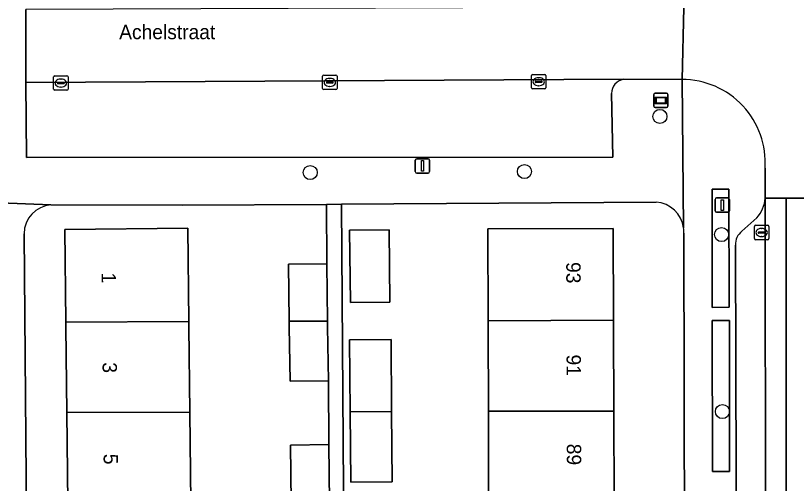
# Model space of a CAD drawing. Extents: x 160732 to 162107, y 387428 to 388479.
# Drawn here: x 161248.1 to 161302.4, y 388239.1 to 388271.6 of the extents above; entities that cross this region are included whole.
import ezdxf

# ---------------------------------------------------------------- set-up
doc = ezdxf.new("R2010")
doc.units = 0
for name, color, linetype in [('IMGEO_Boom', 7, 'Continuous'), ('IMGEO_Erf', 7, 'Continuous'), ('IMGEO_Groenvoorziening', 7, 'Continuous'), ('IMGEO_Haag', 7, 'Continuous'), ('IMGEO_Informatiebord', 7, 'Continuous'), ('IMGEO_Kolk', 7, 'Continuous'), ('IMGEO_Lichtmast', 7, 'Continuous'), ('IMGEO_Muur', 7, 'Continuous'), ('IMGEO_Openbare_ruimte_label', 7, 'Continuous'), ('IMGEO_Pand', 7, 'Continuous'), ('IMGEO_Pand_nummerreeks', 7, 'Continuous'), ('IMGEO_Parkeervlak_open', 7, 'Continuous'), ('IMGEO_Rijbaan_lokaal_gesloten', 7, 'Continuous'), ('IMGEO_Rijbaan_lokaal_open', 7, 'Continuous'), ('IMGEO_Voetpad_open', 7, 'Continuous')]:
    doc.layers.add(name, color=color, linetype=linetype)

msp = doc.modelspace()

# ---------------------------------------------------------------- linework, layer by layer
at = {"layer": 'IMGEO_Boom'}
for centre in [(161292.915, 388264.627), (161268.574, 388260.723), (161283.483, 388260.792), (161297.209, 388256.413), (161297.261, 388244.099)]:
    msp.add_circle(centre, 0.489, dxfattribs=at)
at = {"layer": 'IMGEO_Erf'}
for points in [[(161292.647, 388258.673), (161270.747, 388258.514), (161271.081, 388212.385), (161271.491, 388212.388), (161271.437, 388218.967), (161271.405, 388222.855), (161274.289, 388222.879), (161274.321, 388218.976), (161274.385, 388212.412), (161275.44, 388212.435), (161281.071, 388212.579), (161281.051, 388218.995), (161281.031, 388225.285)], [(161269.839, 388246.239), (161267.171, 388246.204), (161267.121, 388250), (161267.116, 388250.378), (161267.063, 388254.348), (161269.731, 388254.384), (161269.715, 388258.507), (161259.658, 388258.461), (161250.531, 388258.473)], [(161248.664, 388256.463), (161248.844, 388233.81), (161248.866, 388231.105), (161249.7, 388231.098), (161249.787, 388226.001), (161249.926, 388226.001), (161256.148, 388226.021), (161262.606, 388225.99), (161262.614, 388227.604), (161270.058, 388227.703), (161269.979, 388233.658), (161267.311, 388233.623), (161267.261, 388237.419), (161267.256, 388237.795), (161267.203, 388241.767), (161269.871, 388241.803), (161269.839, 388246.239)], [(161281.031, 388225.285), (161281.011, 388231.595), (161280.991, 388237.835), (161280.972, 388244.117), (161280.953, 388250), (161280.952, 388250.422), (161280.932, 388256.814), (161289.666, 388256.842), (161289.686, 388250.45), (161289.687, 388250), (161289.705, 388244.14), (161289.725, 388237.86), (161289.745, 388231.62), (161289.765, 388225.31), (161289.785, 388219.02), (161289.805, 388212.607), (161294.668, 388212.623), (161294.581, 388256.5)]]:
    msp.add_lwpolyline(points, dxfattribs=at)
for points in [[(161260.2, 388244.062), (161260.27, 388237.775), (161260.341, 388231.406), (161251.78, 388231.311), (161251.708, 388237.75), (161251.637, 388244.039), (161251.571, 388250), (161251.567, 388250.329), (161251.496, 388256.761), (161260.057, 388256.856), (161260.13, 388250.356), (161260.134, 388250)], [(161274.125, 388251.72), (161271.367, 388251.686), (161271.305, 388256.717), (161274.064, 388256.75)], [(161271.398, 388239.183), (161271.358, 388244.092), (161271.317, 388249.081), (161274.201, 388249.105), (161274.242, 388244.099), (161274.282, 388239.206)]]:
    msp.add_lwpolyline(points, close=True, dxfattribs=at)
for centre, radius, start, end in [((161292.482, 388256.579), 2.101, 7.9941, 85.4885), ((161250.673, 388256.469), 2.009, 94.0655, 180.1592), ((161292.552, 388256.582), 2.03, 357.6825, 8.1809)]:
    msp.add_arc(centre, radius, start, end, dxfattribs=at)
at = {"layer": 'IMGEO_Groenvoorziening'}
for points in [[(161297.724, 388251.351), (161297.72, 388259.58), (161296.545, 388259.579), (161296.549, 388251.35)], [(161297.759, 388239.934), (161297.752, 388250.425), (161296.557, 388250.424), (161296.564, 388239.933)]]:
    msp.add_lwpolyline(points, close=True, dxfattribs=at)
at = {"layer": 'IMGEO_Haag'}
for points in [[(161297.724, 388251.351), (161297.72, 388259.58), (161296.545, 388259.579), (161296.549, 388251.35)], [(161297.759, 388239.934), (161297.752, 388250.425), (161296.557, 388250.424), (161296.564, 388239.933)]]:
    msp.add_lwpolyline(points, close=True, dxfattribs=at)
at = {"layer": 'IMGEO_Informatiebord'}
for p, q in [((161292.586, 388266.244), (161293.376, 388266.244)), ((161293.376, 388266.244), (161292.586, 388266.244)), ((161292.486, 388265.344), (161292.486, 388266.144)), ((161292.486, 388266.144), (161292.486, 388265.344)), ((161293.476, 388266.144), (161293.476, 388265.344)), ((161293.476, 388265.344), (161293.476, 388266.144)), ((161293.376, 388265.244), (161292.586, 388265.244)), ((161292.586, 388265.244), (161293.376, 388265.244))]:
    msp.add_line(p, q, dxfattribs=at)
for points in [[(161292.587, 388265.976), (161293.375, 388265.976), (161293.375, 388265.512), (161292.587, 388265.512), (161292.587, 388265.976)], [(161292.652, 388265.911), (161292.652, 388265.577), (161293.31, 388265.577), (161293.31, 388265.911), (161292.652, 388265.911)]]:
    msp.add_lwpolyline(points, dxfattribs=at)
for centre, start, end in [((161292.586, 388266.144), 90, 180), ((161292.586, 388266.144), 90, 180), ((161293.376, 388266.144), 0, 90), ((161293.376, 388266.144), 360, 90), ((161292.586, 388265.344), 180, 270), ((161292.586, 388265.344), 180, 270), ((161293.376, 388265.344), 270, 0), ((161293.376, 388265.344), 270, 0)]:
    msp.add_arc(centre, 0.1, start, end, dxfattribs=at)
at = {"layer": 'IMGEO_Kolk'}
for p, q in [((161250.719, 388266.519), (161250.719, 388267.371)), ((161250.794, 388267.445), (161251.646, 388267.445)), ((161251.72, 388267.371), (161251.72, 388266.519)), ((161269.438, 388266.566), (161269.438, 388267.418)), ((161269.513, 388267.492), (161270.365, 388267.492)), ((161269.926, 388267.272), (161269.951, 388267.272)), ((161270.439, 388267.418), (161270.439, 388266.566)), ((161283.976, 388266.612), (161283.976, 388267.464)), ((161284.051, 388267.538), (161284.903, 388267.538)), ((161284.464, 388267.318), (161284.489, 388267.318)), ((161284.977, 388267.464), (161284.977, 388266.612)), ((161250.978, 388266.939), (161250.978, 388266.951)), ((161251.416, 388266.902), (161251.018, 388266.902)), ((161251.021, 388266.988), (161251.419, 388266.988)), ((161251.207, 388267.225), (161251.232, 388267.225)), ((161251.462, 388266.951), (161251.462, 388266.939)), ((161269.697, 388266.986), (161269.697, 388266.998)), ((161270.135, 388266.949), (161269.737, 388266.949)), ((161269.74, 388267.035), (161270.138, 388267.035)), ((161270.181, 388266.998), (161270.181, 388266.986)), ((161284.235, 388267.032), (161284.235, 388267.044)), ((161284.673, 388266.995), (161284.275, 388266.995)), ((161284.278, 388267.081), (161284.676, 388267.081)), ((161284.487, 388266.758), (161284.462, 388266.758)), ((161284.719, 388267.044), (161284.719, 388267.032)), ((161251.646, 388266.445), (161250.794, 388266.445)), ((161251.23, 388266.665), (161251.205, 388266.665)), ((161270.365, 388266.492), (161269.513, 388266.492)), ((161269.949, 388266.712), (161269.924, 388266.712)), ((161284.903, 388266.538), (161284.051, 388266.538)), ((161299.491, 388256.129), (161299.491, 388256.981)), ((161299.566, 388257.055), (161300.418, 388257.055)), ((161300.492, 388256.981), (161300.492, 388256.129)), ((161299.75, 388256.549), (161299.75, 388256.561)), ((161300.188, 388256.512), (161299.79, 388256.512)), ((161299.793, 388256.598), (161300.191, 388256.598)), ((161299.979, 388256.835), (161300.004, 388256.835)), ((161300.234, 388256.561), (161300.234, 388256.549)), ((161300.418, 388256.055), (161299.566, 388256.055)), ((161300.002, 388256.275), (161299.977, 388256.275))]:
    msp.add_line(p, q, dxfattribs=at)
for points in [[(161250.719, 388266.519), (161250.719, 388267.371)], [(161250.794, 388267.445), (161251.646, 388267.445)], [(161251.72, 388267.371), (161251.72, 388266.519)], [(161269.438, 388266.566), (161269.438, 388267.418)], [(161269.513, 388267.492), (161270.365, 388267.492)], [(161270.439, 388267.418), (161270.439, 388266.566)], [(161283.976, 388266.612), (161283.976, 388267.464)], [(161284.051, 388267.538), (161284.903, 388267.538)], [(161284.977, 388267.464), (161284.977, 388266.612)], [(161251.646, 388266.445), (161250.794, 388266.445)], [(161270.365, 388266.492), (161269.513, 388266.492)], [(161284.903, 388266.538), (161284.051, 388266.538)], [(161299.491, 388256.129), (161299.491, 388256.981)], [(161299.566, 388257.055), (161300.418, 388257.055)], [(161300.492, 388256.981), (161300.492, 388256.129)], [(161300.418, 388256.055), (161299.566, 388256.055)]]:
    msp.add_lwpolyline(points, dxfattribs=at)
for centre, radius, start, end in [((161250.796, 388267.369), 0.0765, 91.552, 178.448), ((161250.796, 388267.369), 0.0765, 91.552, 178.448), ((161251.644, 388267.369), 0.0765, 1.552, 88.448), ((161251.644, 388267.369), 0.0765, 1.552, 88.448), ((161269.515, 388267.416), 0.0765, 91.552, 178.448), ((161269.515, 388267.416), 0.0765, 91.552, 178.448), ((161270.363, 388267.416), 0.0765, 1.552, 88.448), ((161270.363, 388267.416), 0.0765, 1.552, 88.448), ((161284.053, 388267.462), 0.0765, 91.552, 178.448), ((161284.053, 388267.462), 0.0765, 91.552, 178.448), ((161284.901, 388267.462), 0.0765, 1.552, 88.448), ((161284.901, 388267.462), 0.0765, 1.552, 88.448), ((161251.018, 388266.948), 0.0403, 85.8775, 175.7526), ((161251.015, 388266.938), 0.0366, 178.938, 274.7102), ((161251.419, 388266.945), 0.043, 264.8664, 352.4533), ((161251.423, 388266.95), 0.0386, 1.7309, 96.639), ((161269.737, 388266.995), 0.0403, 85.8775, 175.7526), ((161269.734, 388266.985), 0.0366, 178.938, 274.7102), ((161270.138, 388266.992), 0.043, 264.8664, 352.4533), ((161270.142, 388266.997), 0.0386, 1.7309, 96.639), ((161284.275, 388267.041), 0.0403, 85.8775, 175.7526), ((161284.272, 388267.031), 0.0366, 178.938, 274.7102), ((161284.676, 388267.038), 0.043, 264.8664, 352.4533), ((161284.68, 388267.043), 0.0386, 1.7309, 96.639), ((161250.796, 388266.521), 0.0765, 181.552, 268.448), ((161250.796, 388266.521), 0.0765, 181.552, 268.448), ((161251.644, 388266.521), 0.0765, 271.552, 358.448), ((161251.644, 388266.521), 0.0765, 271.552, 358.448), ((161269.515, 388266.568), 0.0765, 181.552, 268.448), ((161269.515, 388266.568), 0.0765, 181.552, 268.448), ((161270.363, 388266.568), 0.0765, 271.552, 358.448), ((161270.363, 388266.568), 0.0765, 271.552, 358.448), ((161284.053, 388266.614), 0.0765, 181.552, 268.448), ((161284.053, 388266.614), 0.0765, 181.552, 268.448), ((161284.901, 388266.614), 0.0765, 271.552, 358.448), ((161284.901, 388266.614), 0.0765, 271.552, 358.448), ((161299.568, 388256.979), 0.0765, 91.552, 178.448), ((161299.568, 388256.979), 0.0765, 91.552, 178.448), ((161300.416, 388256.979), 0.0765, 1.552, 88.448), ((161300.416, 388256.979), 0.0765, 1.552, 88.448), ((161299.79, 388256.558), 0.0403, 85.8775, 175.7526), ((161299.787, 388256.548), 0.0366, 178.938, 274.7102), ((161300.191, 388256.555), 0.043, 264.8664, 352.4533), ((161300.195, 388256.56), 0.0386, 1.7309, 96.639), ((161299.568, 388256.131), 0.0765, 181.552, 268.448), ((161299.568, 388256.131), 0.0765, 181.552, 268.448), ((161300.416, 388256.131), 0.0765, 271.552, 358.448), ((161300.416, 388256.131), 0.0765, 271.552, 358.448)]:
    msp.add_arc(centre, radius, start, end, dxfattribs=at)
for centre, major_axis, ratio, start_param, end_param in [((161269.925, 388266.992), (-0.387, 0.002), 0.722429, 4.712389, 7.853982), ((161269.95, 388266.992), (-0.39, 0.002), 0.717154, 1.570796, 4.712389), ((161284.463, 388267.038), (-0.387, 0.002), 0.722429, 4.712389, 7.853982), ((161284.488, 388267.038), (-0.39, 0.002), 0.717154, 1.570796, 4.712389), ((161251.206, 388266.945), (-0.387, 0.002), 0.722429, 4.712389, 7.853982), ((161251.231, 388266.945), (-0.39, 0.002), 0.717154, 1.570796, 4.712389), ((161299.978, 388256.555), (-0.387, 0.002), 0.722429, 4.712389, 7.853982), ((161300.003, 388256.555), (-0.39, 0.002), 0.717154, 1.570796, 4.712389)]:
    msp.add_ellipse(centre, major_axis=major_axis, ratio=ratio, start_param=start_param, end_param=end_param, dxfattribs=at)
at = {"layer": 'IMGEO_Lichtmast'}
for p, q in [((161275.89, 388260.786), (161275.89, 388261.586)), ((161275.89, 388261.586), (161275.89, 388260.786)), ((161275.99, 388261.686), (161276.78, 388261.686)), ((161276.78, 388261.686), (161275.99, 388261.686)), ((161276.88, 388261.586), (161276.88, 388260.786)), ((161276.88, 388260.786), (161276.88, 388261.586)), ((161276.78, 388260.686), (161275.99, 388260.686)), ((161275.99, 388260.686), (161276.78, 388260.686)), ((161296.762, 388258.061), (161296.762, 388258.861)), ((161296.762, 388258.861), (161296.762, 388258.061)), ((161296.862, 388258.961), (161297.652, 388258.961)), ((161297.652, 388258.961), (161296.862, 388258.961)), ((161297.752, 388258.861), (161297.752, 388258.061)), ((161297.752, 388258.061), (161297.752, 388258.861)), ((161297.652, 388257.961), (161296.862, 388257.961)), ((161296.862, 388257.961), (161297.652, 388257.961))]:
    msp.add_line(p, q, dxfattribs=at)
for points in [[(161276.31, 388261.561), (161276.46, 388261.561), (161276.46, 388260.811), (161276.31, 388260.811), (161276.31, 388261.561)], [(161297.182, 388258.836), (161297.332, 388258.836), (161297.332, 388258.086), (161297.182, 388258.086), (161297.182, 388258.836)]]:
    msp.add_lwpolyline(points, dxfattribs=at)
for centre, start, end in [((161275.99, 388261.586), 90, 180), ((161275.99, 388261.586), 90, 180), ((161276.78, 388261.586), 0, 90), ((161276.78, 388261.586), 360, 90), ((161275.99, 388260.786), 180, 270), ((161275.99, 388260.786), 180, 270), ((161276.78, 388260.786), 270, 0), ((161276.78, 388260.786), 270, 0), ((161296.862, 388258.861), 90, 180), ((161296.862, 388258.861), 90, 180), ((161297.652, 388258.861), 0, 90), ((161297.652, 388258.861), 360, 90), ((161296.862, 388258.061), 180, 270), ((161296.862, 388258.061), 180, 270), ((161297.652, 388258.061), 270, 0), ((161297.652, 388258.061), 270, 0)]:
    msp.add_arc(centre, 0.1, start, end, dxfattribs=at)
at = {"layer": 'IMGEO_Muur'}
msp.add_lwpolyline([(161259.658, 388258.461), (161269.715, 388258.507)], dxfattribs=at)
at = {"layer": 'IMGEO_Pand'}
for points in [[(161251.567, 388250.329), (161260.13, 388250.356), (161260.057, 388256.856), (161251.496, 388256.761)], [(161274.125, 388251.72), (161274.064, 388256.75), (161271.305, 388256.717), (161271.367, 388251.686)], [(161289.686, 388250.45), (161289.666, 388256.842), (161280.932, 388256.814), (161280.952, 388250.422)], [(161269.784, 388250.386), (161269.731, 388254.384), (161267.063, 388254.348), (161267.116, 388250.378)], [(161280.952, 388250.422), (161280.953, 388250), (161280.972, 388244.117), (161289.705, 388244.14), (161289.687, 388250), (161289.686, 388250.45)], [(161251.567, 388250.329), (161251.571, 388250), (161251.637, 388244.039), (161260.2, 388244.062), (161260.134, 388250), (161260.13, 388250.356)], [(161267.121, 388250), (161267.171, 388246.204), (161269.839, 388246.239), (161269.789, 388250), (161269.784, 388250.386), (161267.116, 388250.378)], [(161271.358, 388244.092), (161274.242, 388244.099), (161274.201, 388249.105), (161271.317, 388249.081)], [(161260.27, 388237.775), (161260.2, 388244.062), (161251.637, 388244.039), (161251.708, 388237.75)], [(161274.242, 388244.099), (161271.358, 388244.092), (161271.398, 388239.183), (161274.282, 388239.206)], [(161289.725, 388237.86), (161289.705, 388244.14), (161280.972, 388244.117), (161280.991, 388237.835)], [(161269.871, 388241.803), (161267.203, 388241.767), (161267.256, 388237.795), (161269.924, 388237.803)]]:
    msp.add_lwpolyline(points, close=True, dxfattribs=at)
at = {"layer": 'IMGEO_Parkeervlak_open'}
for points in [[(161290.368, 388267.21), (161248.779, 388266.979), (161248.833, 388261.778), (161289.64, 388261.79), (161289.547, 388266.228)], [(161300.288, 388211.931), (161300.242, 388258.948)], [(161299.654, 388257.575), (161298.62, 388256.642)], [(161298.169, 388255.676), (161298.288, 388215.143)]]:
    msp.add_lwpolyline(points, dxfattribs=at)
for centre, radius, start, end in [((161290.568, 388266.208), 1.021, 101.3076, 178.8978), ((161297.973, 388259.107), 2.274, 317.6453, 355.9878), ((161299.286, 388255.743), 1.119, 126.5269, 183.4199)]:
    msp.add_arc(centre, radius, start, end, dxfattribs=at)
at = {"layer": 'IMGEO_Rijbaan_lokaal_gesloten'}
for points in [[(161301.703, 388258.945), (161300.242, 388258.948), (161300.288, 388211.931), (161300.268, 388211.768), (161300.297, 388205.362), (161300.224, 388205.096), (161300.369, 388158.214), (161301.782, 388158.214), (161301.782, 388213.646), (161301.703, 388232.778)], [(161305.21, 388258.937), (161301.703, 388258.945), (161301.703, 388232.778), (161305.166, 388232.723)]]:
    msp.add_lwpolyline(points, close=True, dxfattribs=at)
at = {"layer": 'IMGEO_Rijbaan_lokaal_open'}
for points in [[(161300.228, 388261.023), (161300.242, 388258.948), (161301.703, 388258.945), (161305.21, 388258.937), (161305.106, 388279.671)], [(161294.582, 388272.207), (161294.452, 388267.196)]]:
    msp.add_lwpolyline(points, dxfattribs=at)
msp.add_lwpolyline([(161294.582, 388272.207), (161291.387, 388272.22), (161248.773, 388272.059), (161248.779, 388266.979), (161290.368, 388267.21), (161294.452, 388267.196)], close=True, dxfattribs=at)
msp.add_arc((161294.465, 388261.419), 5.777, 356.0694, 90.1248, dxfattribs=at)
at = {"layer": 'IMGEO_Voetpad_open'}
for points in [[(161217.022, 388286.389), (161216.626, 388286.386), (161216.727, 388258.628), (161221.61, 388258.665), (161221.824, 388258.642), (161231.661, 388258.669), (161231.932, 388258.67), (161234.923, 388258.678), (161236.669, 388258.686), (161243.841, 388258.72), (161244.029, 388258.736), (161250.531, 388258.473), (161259.658, 388258.461), (161269.715, 388258.507), (161270.747, 388258.514), (161292.647, 388258.673)], [(161289.547, 388266.228), (161289.64, 388261.79), (161248.833, 388261.778), (161248.779, 388266.979), (161248.773, 388272.059)], [(161294.562, 388256.871), (161294.452, 388267.196), (161290.368, 388267.21)], [(161294.452, 388267.196), (161294.562, 388256.871)], [(161300.242, 388258.948), (161300.228, 388261.023)], [(161250.531, 388258.473), (161244.029, 388258.736), (161243.841, 388258.72)], [(161271.081, 388212.385), (161270.747, 388258.514), (161269.715, 388258.507), (161269.731, 388254.384), (161269.784, 388250.386), (161269.789, 388250), (161269.839, 388246.239), (161269.871, 388241.803), (161269.924, 388237.803)], [(161298.62, 388256.642), (161299.654, 388257.575)], [(161170.91, 388236.732), (161168.029, 388233.843), (161243.914, 388233.947), (161248.844, 388233.81), (161248.664, 388256.463)], [(161294.581, 388256.5), (161294.668, 388212.623), (161294.668, 388212.594), (161294.672, 388211.008), (161294.572, 388206.306), (161294.685, 388204.624), (161294.766, 388161.993), (161294.781, 388152.269)], [(161298.288, 388215.143), (161298.169, 388255.676)]]:
    msp.add_lwpolyline(points, dxfattribs=at)
for points in [[(161296.549, 388251.35), (161296.545, 388259.579), (161297.72, 388259.58), (161297.724, 388251.351)], [(161296.564, 388239.933), (161296.557, 388250.424), (161297.752, 388250.425), (161297.759, 388239.934)]]:
    msp.add_lwpolyline(points, close=True, dxfattribs=at)
for centre, radius, start, end in [((161290.568, 388266.208), 1.021, 101.3076, 178.8978), ((161294.465, 388261.419), 5.777, 356.0694, 90.1248), ((161292.482, 388256.579), 2.101, 7.9941, 85.4885), ((161297.973, 388259.107), 2.274, 317.6453, 355.9878), ((161250.673, 388256.469), 2.009, 94.0655, 180.1592), ((161292.552, 388256.582), 2.03, 357.6825, 8.1809), ((161299.286, 388255.743), 1.119, 126.5269, 183.4199)]:
    msp.add_arc(centre, radius, start, end, dxfattribs=at)

# ---------------------------------------------------------------- texts
at = {"layer": 'IMGEO_Openbare_ruimte_label'}
msp.add_text('Achelstraat', height=1, dxfattribs=at).set_placement((161255.278, 388270))
at = {"layer": 'IMGEO_Pand_nummerreeks'}
for s, rotation, p in [('93', 270.18, (161286.393, 388254.498)), ('1', 270.6393, (161254.049, 388253.77)), ('91', 270.18, (161286.414, 388248.066)), ('3', 270.6393, (161254.119, 388247.522)), ('89', 270.18, (161286.433, 388241.86)), ('5', 270.6393, (161254.19, 388241.159))]:
    msp.add_text(s, height=1, rotation=rotation, dxfattribs=at).set_placement(p)

doc.saveas('drawing.dxf')
